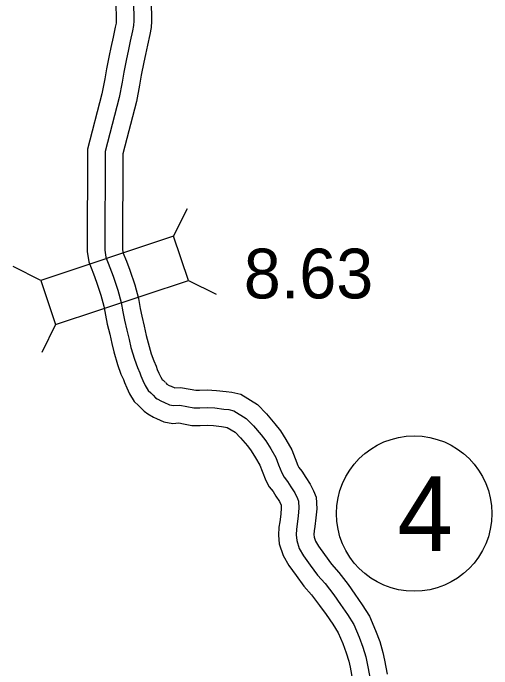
# Model space of a CAD drawing. Extents: x -83719 to 153526, y -11835 to 11446.
# Drawn here: x 10259.4 to 10395, y -124.7 to 61 of the extents above; entities that cross this region are included whole.
import ezdxf

# ---------------------------------------------------------------- set-up
doc = ezdxf.new("R2010")
doc.units = 0
for name, color, linetype in [('Level 11', 7, 'Continuous'), ('Level 20', 7, 'Continuous'), ('Level 27', 7, 'Continuous'), ('Level 58', 7, 'Continuous'), ('Level 59', 7, 'Continuous')]:
    doc.layers.add(name, color=color, linetype=linetype)

msp = doc.modelspace()

# ---------------------------------------------------------------- linework, layer by layer
at = {"layer": 'Level 11'}
for points in [[(10298.49, 63.14), (10298.59, 60.29), (10298.61, 58.7), (10298.5, 56.92), (10298.15, 54.98), (10297.46, 51.97), (10296.86, 49.27), (10296.46, 47.11), (10295.71, 43.42), (10295.22, 40.58), (10294.31, 35.98), (10290.52, 21.17), (10290.36, -5.69), (10290.53, -6.73), (10291.49, -9.22), (10292.46, -11.75), (10293.86, -15.95), (10294.91, -19.82), (10295.37, -22.63), (10295.83, -24.79), (10296.52, -27.58), (10297.13, -30.27), (10297.62, -32.35), (10298.52, -35.42), (10299.23, -37.44), (10299.93, -38.94), (10300.25, -39.87), (10300.72, -40.94), (10301.24, -42.02), (10301.64, -42.69), (10301.88, -42.93), (10302.56, -43.59)], [(10288.49, 63.06), (10288.59, 60.04), (10288.61, 58.95), (10288.56, 58.13), (10288.35, 56.99), (10287.71, 54.18), (10287.06, 51.26), (10286.64, 49), (10285.89, 45.27), (10285.39, 42.41), (10284.55, 38.19), (10280.53, 22.46), (10280.36, -6.49), (10280.84, -9.38), (10282.16, -12.81), (10283.05, -15.12), (10284.29, -18.84), (10285.13, -21.94), (10285.54, -24.47), (10286.08, -27.03), (10286.79, -29.89), (10287.39, -32.53), (10287.95, -34.91), (10289, -38.49), (10289.96, -41.19), (10290.64, -42.68), (10290.94, -43.53), (10291.63, -45.12), (10292.42, -46.76), (10293.72, -48.94), (10294.9, -50.09), (10295.57, -50.75)], [(10302.64, -43.67), (10302.98, -44.02), (10303.64, -44.38), (10304.16, -44.61), (10305.18, -45.09), (10306.84, -44.98), (10309.57, -45.43), (10311.12, -45.76), (10312.15, -45.77), (10314.35, -45.63), (10317.04, -45.8), (10319.72, -46.12), (10321.35, -46.34), (10323.88, -46.92), (10328.59, -49.81), (10331.14, -52.46), (10333.57, -55.23), (10335.1, -57.27), (10336.66, -59.75), (10338.29, -62.61), (10339.26, -65.05), (10340.04, -67.09), (10340.33, -67.61), (10341.18, -68.68), (10342.28, -70.44), (10343.48, -72.33), (10344.49, -74.29), (10345.22, -76.02), (10345.37, -79.3), (10345.13, -81.87), (10344.84, -84.36), (10344.65, -85.57), (10344.6, -86.63), (10344.66, -87.33), (10345.05, -88.54), (10345.84, -89.95), (10347.6, -92.32), (10349.55, -94.97), (10351.61, -97.34), (10354.24, -100.74), (10356.22, -103.53), (10358.26, -106.51), (10360.33, -109.74), (10362.06, -113.79), (10363.23, -116.95), (10364.13, -120.01), (10364.61, -122.19), (10365.35, -126.19)], [(10295.49, -50.66), (10296.53, -51.73), (10297.6, -52.47), (10299.21, -53.36), (10300.02, -53.72), (10302.13, -54.71), (10304.6, -55.16), (10306.37, -55.04), (10307.71, -55.26), (10310.04, -55.75), (10312.42, -55.77), (10314.35, -55.65), (10316.13, -55.76), (10318.46, -56.04), (10319.56, -56.19), (10320.04, -56.3), (10322.26, -57.66), (10323.77, -59.23), (10325.8, -61.54), (10326.85, -62.94), (10328.08, -64.9), (10329.25, -66.95), (10329.94, -68.69), (10330.95, -71.3), (10331.96, -73.16), (10333.01, -74.47), (10333.82, -75.76), (10334.8, -77.31), (10335.32, -78.32), (10335.35, -79.06), (10335.18, -80.83), (10334.93, -83.01), (10334.69, -84.55), (10334.58, -86.76), (10334.77, -89.27), (10335.84, -92.57), (10337.44, -95.4), (10339.55, -98.26), (10341.74, -101.23), (10343.88, -103.68), (10346.2, -106.69), (10348.02, -109.25), (10349.92, -112.03), (10351.46, -114.43), (10352.76, -117.49), (10353.73, -120.1), (10354.44, -122.5), (10354.81, -124.18), (10355.5, -127.9)]]:
    msp.add_lwpolyline(points, dxfattribs=at)
at = {"layer": 'Level 20'}
for p, q in [((10304.86, -2.14), (10308.8, 5.73)), ((10267.29, -14.67), (10259.42, -10.74)), ((10309.04, -14.67), (10316.91, -18.6)), ((10271.47, -27.19), (10267.54, -35.06))]:
    msp.add_line(p, q, dxfattribs=at)
msp.add_lwpolyline([(10271.47, -27.19), (10309.04, -14.67), (10304.86, -2.14), (10267.29, -14.67)], close=True, dxfattribs=at)
at = {"layer": 'Level 27'}
msp.add_circle((10372.98, -80.69), 22, dxfattribs=at)
at = {"layer": 'Level 59'}
for points in [[(10293.49, 63.1), (10293.59, 60.16), (10293.61, 58.83), (10293.53, 57.53), (10293.25, 55.99), (10292.59, 53.07), (10291.96, 50.26), (10291.55, 48.06), (10290.8, 44.34), (10290.3, 41.5), (10289.43, 37.08), (10285.53, 21.81), (10285.36, -6.09), (10285.68, -8.06), (10286.82, -11.01), (10287.76, -13.44), (10289.07, -17.39), (10290.02, -20.88), (10290.45, -23.55), (10290.95, -25.91), (10291.66, -28.74), (10292.26, -31.4), (10292.79, -33.63), (10293.76, -36.96), (10294.6, -39.31), (10295.28, -40.81), (10295.59, -41.7), (10296.18, -43.03), (10296.83, -44.39), (10297.68, -45.82), (10298.39, -46.51), (10299.07, -47.17)], [(10299.07, -47.17), (10299.78, -47.89), (10300.25, -48.22), (10301.42, -48.87), (10302.09, -49.16), (10303.67, -49.91), (10304.87, -50.13), (10306.61, -50.01), (10308.64, -50.35), (10310.58, -50.76), (10312.28, -50.77), (10314.35, -50.64), (10316.58, -50.78), (10319.09, -51.08), (10320.46, -51.26), (10321.96, -51.61), (10325.43, -53.74), (10327.45, -55.85), (10329.69, -58.39), (10330.98, -60.11), (10332.37, -62.33), (10333.77, -64.78), (10334.6, -66.87), (10335.5, -69.19), (10336.15, -70.39), (10337.09, -71.58), (10338.05, -73.1), (10339.14, -74.82), (10339.96, -76.41), (10340.27, -77.14), (10340.36, -79.18), (10340.16, -81.35), (10339.89, -83.69), (10339.67, -85.06), (10339.59, -86.7), (10339.71, -88.3), (10340.44, -90.56), (10341.64, -92.68), (10343.57, -95.29), (10345.64, -98.1), (10347.74, -100.51), (10350.22, -103.71), (10352.12, -106.39), (10354.09, -109.27), (10355.9, -112.09), (10357.41, -115.64), (10358.48, -118.53), (10359.28, -121.25), (10359.71, -123.18), (10360.43, -127.05)]]:
    msp.add_lwpolyline(points, dxfattribs=at)

# ---------------------------------------------------------------- texts
at = {"layer": 'Level 27'}
msp.add_text('4', height=21.12, dxfattribs=at).set_placement((10368.25, -91.25))
at = {"layer": 'Level 58'}
msp.add_text('8.63', height=14.08, dxfattribs=at).set_placement((10324.74, -19.76))

doc.saveas('drawing.dxf')
